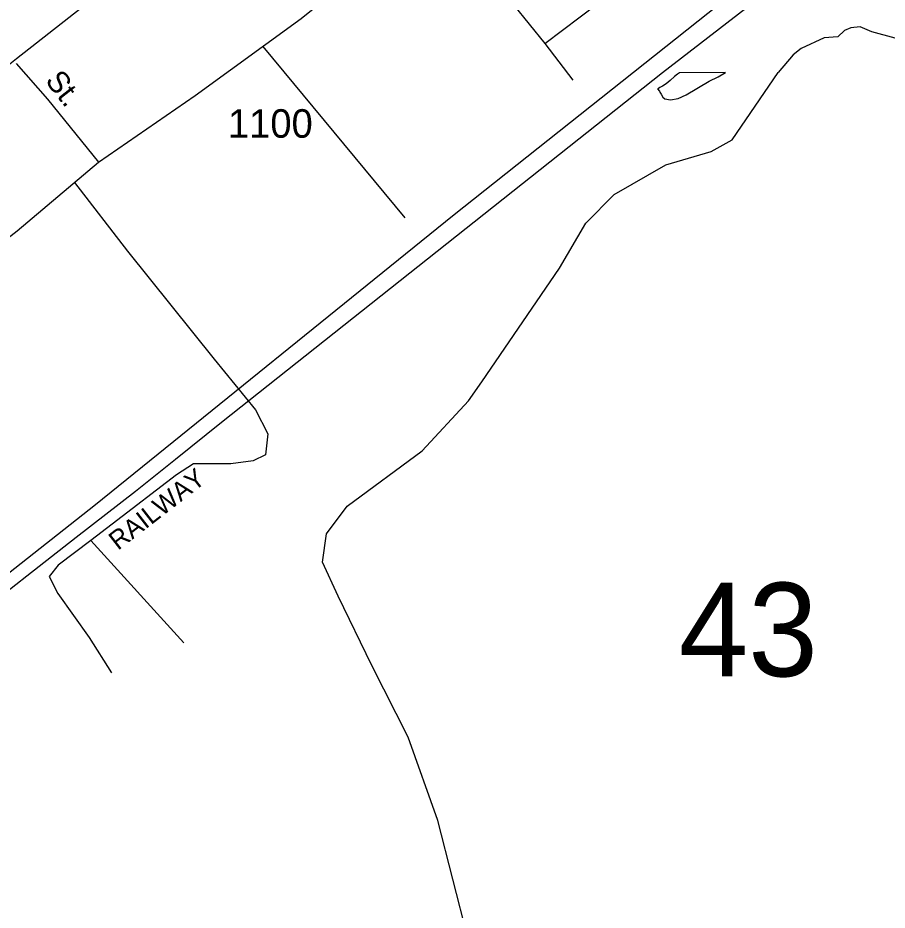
# Model space of a CAD drawing. Extents: x 2056842 to 2160602, y 826753 to 1016856.
# Drawn here: x 2067778 to 2071589, y 860868 to 864781 of the extents above; entities that cross this region are included whole.
import ezdxf

# ---------------------------------------------------------------- set-up
doc = ezdxf.new("R2010")
doc.units = 0
for name, color, linetype in [('Exist Boundary Land Use Reservation Military US Department of Defense', 7, 'Continuous'), ('Exist Hydrographic Creek Single Shore', 7, 'Continuous'), ('Exist Hydrographic Misc Water Feature', 7, 'Continuous'), ('Exist Railroad Mainline', 7, 'Continuous'), ('Exist Railroad Mainline Label', 7, 'Continuous'), ('Exist Road Non-System Type 51', 7, 'Continuous'), ('Exist Road Non-System Type 51 Label', 7, 'Continuous'), ('Exist Road Secondary Structure Standard Bridge Number Label', 7, 'Continuous'), ('Exist Road Secondary Type 51 Attributed', 7, 'Continuous'), ('Exist Road Secondary Type 51 Number Label', 7, 'Continuous')]:
    doc.layers.add(name, color=color, linetype=linetype)

msp = doc.modelspace()

# ---------------------------------------------------------------- linework, layer by layer
at = {"layer": 'Exist Boundary Land Use Reservation Military US Department of Defense'}
msp.add_lwpolyline([(2079729.3, 873057.2), (2079217.9, 872231.6), (2078917.6, 871495.8), (2078852.5, 871275.5), (2078751.7, 871162.9), (2076995.4, 869694.7), (2075448.8, 868458.6), (2072205.6, 865914.9), (2069683.3, 863910.7), (2068119, 862645.9), (2067327.2, 862021.6)], dxfattribs=at)
at = {"layer": 'Exist Hydrographic Creek Single Shore'}
for points in [[(2071688.4, 864687.6), (2071624.3, 864691.4), (2071522.3, 864719.3), (2071470.3, 864741.1), (2071430.2, 864737), (2071402.4, 864724.9), (2071372.4, 864697), (2071312.3, 864692.8), (2071212.5, 864646.6), (2071176.5, 864618.6), (2071110.7, 864540.5)], [(2069811.5, 863185), (2070152.5, 863683.3), (2070268, 863879.9), (2070392.1, 864006.6), (2070618.4, 864136.4), (2070817.5, 864194.6), (2070909.3, 864245.3), (2071110.7, 864540.5)], [(2069750.9, 860746.4), (2069619.2, 861261.6), (2069489.3, 861626.5), (2069330.4, 861941.4), (2069182.9, 862245.3), (2069113.8, 862393.8), (2069131.8, 862517.9), (2069221.3, 862639.5), (2069550.1, 862882.8), (2069753.5, 863100.9), (2069811.5, 863185)]]:
    msp.add_lwpolyline(points, dxfattribs=at)
at = {"layer": 'Exist Hydrographic Misc Water Feature'}
msp.add_line((2070879.6, 864541.5), (2070677.9, 864539.3), dxfattribs=at)
msp.add_lwpolyline([(2070677.9, 864539.3), (2070670.3, 864533.5), (2070656.1, 864523.5), (2070638.3, 864505.4), (2070620.2, 864491.2), (2070604, 864481.4), (2070591.9, 864475.2), (2070586.2, 864471.2), (2070582.1, 864468.9), (2070590.3, 864459.2), (2070592.2, 864455.3), (2070598.1, 864445.4), (2070605.9, 864433.2), (2070613.9, 864425.1), (2070639.9, 864421.3), (2070672.1, 864427.3), (2070708.2, 864443.3), (2070808.1, 864503.7), (2070847.9, 864521.5), (2070879.6, 864541.5)], dxfattribs=at)
at = {"layer": 'Exist Railroad Mainline'}
msp.add_lwpolyline([(2077141.8, 869689), (2077103.2, 869658.3), (2073909.4, 867150.4), (2072551.8, 866045), (2070604.6, 864539.6), (2068671.2, 863006.8), (2068469.9, 862844.9), (2068294.9, 862704.5), (2068034.7, 862501.8), (2067817.2, 862332.3), (2067721.7, 862256.3)], dxfattribs=at)
at = {"layer": 'Exist Road Non-System Type 51'}
for p, q in [((2068851.6, 864655.5), (2069474.8, 863904)), ((2070088.2, 864667.7), (2070211.1, 864507.7)), ((2068098.8, 862489.6), (2068505.9, 862040.7))]:
    msp.add_line(p, q, dxfattribs=at)
for points in [[(2069882.6, 864924.1), (2070088.2, 864667.7), (2070630.4, 865079.1), (2071294.8, 865611.4)], [(2067771, 864580.9), (2067908.6, 864423.4), (2068132.4, 864147.5)], [(2068027.5, 864059), (2068258.7, 863757.4), (2068638.8, 863283.5), (2068820.6, 863062.2), (2068874.6, 862956.2), (2068864.2, 862864.7), (2068810.2, 862837.7), (2068712.6, 862825.3), (2068548.5, 862825.3), (2068473.7, 862777.5), (2068191.2, 862561.3), (2068098.8, 862489.6)], [(2068098.8, 862489.6), (2067955.5, 862381.5), (2067916, 862331.6), (2067953.4, 862256.8), (2068090.5, 862063.5), (2068189.2, 861908.7)]]:
    msp.add_lwpolyline(points, dxfattribs=at)
at = {"layer": 'Exist Road Secondary Type 51 Attributed'}
for points in [[(2069429.8, 865913.2), (2069291, 865800.4), (2069053.2, 865610.1), (2068602.8, 865256.1), (2068231.2, 864961.7), (2067771.9, 864600.3), (2067596.5, 864460.5), (2067389.9, 864292.4), (2066924.6, 863928.1), (2066573.8, 863652.9), (2066328.5, 863461.1), (2066307.2, 863441.6), (2066291.5, 863420.8), (2066292.2, 863396.5), (2066310.8, 863366.4), (2066374.5, 863286.9)], [(2064684.1, 855839.6), (2064643.1, 855944), (2064589.1, 856124.9), (2064578.7, 856311.9), (2064608.8, 856568.6), (2064801, 857754.3), (2065030.5, 859012.8), (2065226.7, 860248.4), (2065364.9, 861035.1), (2065425.1, 861317.8), (2065553.9, 861629.5), (2065725.2, 861986), (2065930.8, 862276.9), (2066130.2, 862526.4), (2066317.1, 862696.8), (2066825, 863107.3), (2067775.2, 863846.1), (2068132.4, 864147.5), (2068556.1, 864440.6), (2069020.3, 864778.3), (2069626.8, 865266.7), (2069800.3, 865437.4)]]:
    msp.add_lwpolyline(points, dxfattribs=at)

# ---------------------------------------------------------------- texts
at = {"layer": 'Exist Railroad Mainline Label'}
msp.add_text('RAILWAY', height=82.02, rotation=37.8626, dxfattribs=at).set_placement((2068217.6, 862443.4))
at = {"layer": 'Exist Road Non-System Type 51 Label'}
msp.add_text('St.', height=95, rotation=308.0923, dxfattribs=at).set_placement((2067895.1, 864503.8))
at = {"layer": 'Exist Road Secondary Structure Standard Bridge Number Label'}
msp.add_text('43', height=410.1, dxfattribs=at).set_placement((2070674.9, 861893.7))
at = {"layer": 'Exist Road Secondary Type 51 Number Label'}
msp.add_text('1100', height=125, dxfattribs=at).set_placement((2068699.3, 864255))

doc.saveas('drawing.dxf')
